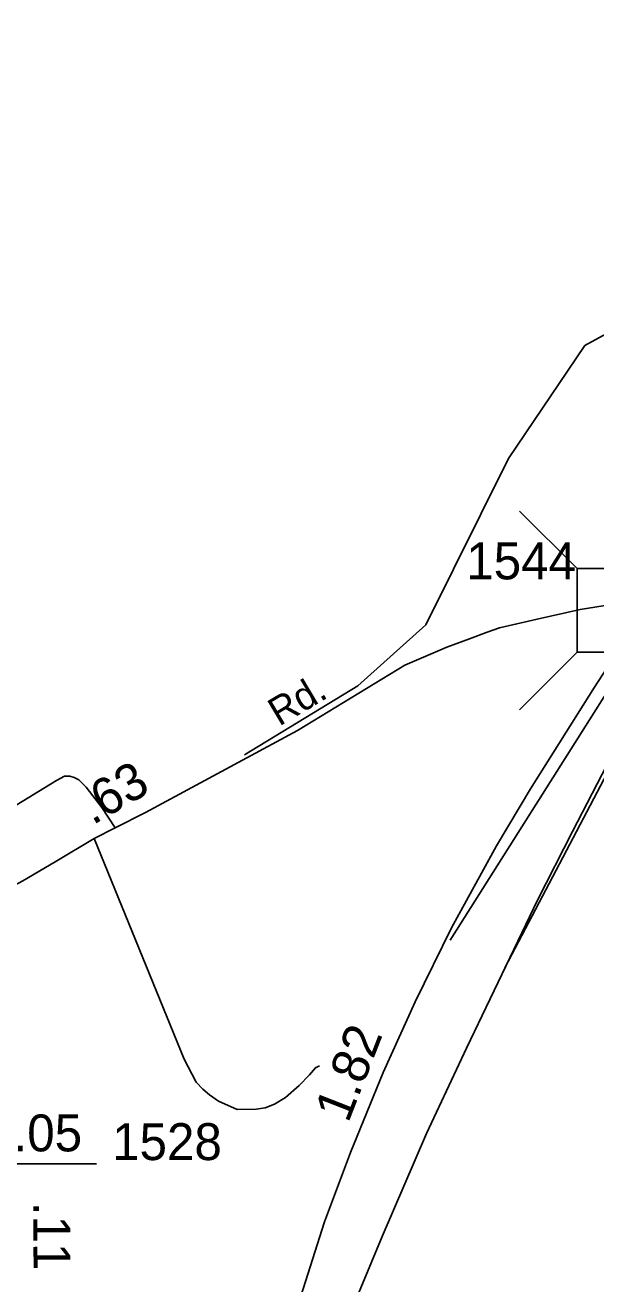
# Model space of a CAD drawing. Extents: x 2220236 to 2384410, y 720751 to 894131.
# Drawn here: x 2345249 to 2347182, y 840953 to 845214 of the extents above; entities that cross this region are included whole.
import ezdxf

# ---------------------------------------------------------------- set-up
doc = ezdxf.new("R2010")
doc.units = 0
doc.layers.add('Default', color=7, linetype='Continuous')

msp = doc.modelspace()

# ---------------------------------------------------------------- linework, layer by layer
at = {"layer": 'Default'}
for p, q in [((2346688.9, 842116.1), (2348645.1, 845214.2)), ((2347144.8, 844130), (2347540.1, 844344.7)), ((2346886.2, 843747.5), (2347144.8, 844130)), ((2346606.8, 843183.3), (2346886.2, 843747.5)), ((2346923.9, 843569.1), (2347119, 843374)), ((2346874.3, 842022.8), (2347584.9, 843377)), ((2346375.6, 842977.5), (2346606.8, 843183.3)), ((2346923.9, 842896.5), (2347119, 843091.6)), ((2345991.6, 842743.7), (2346375.6, 842977.5)), ((2345219, 841358.9), (2345491.2, 841358.9)), ((2345219, 841358.9), (2345491.2, 841358.9))]:
    msp.add_line(p, q, dxfattribs=at)
msp.add_lwpolyline([(2347119, 843374), (2347723.5, 843374), (2347723.5, 843091.6), (2347119, 843091.6)], close=True, dxfattribs=at)
for points in [[(2344205.1, 834289), (2344248.3, 834428.5), (2344361.2, 834793), (2344486.3, 835199.7), (2344779.5, 836134.4), (2345074.6, 837078.9), (2345279.8, 837741.8), (2345463.5, 838326.5), (2345787.9, 839351.2), (2345940.4, 839793.2), (2346159.3, 840375.9), (2346307.8, 840751.4), (2346458.3, 841113.1), (2346608.8, 841461.2), (2346743.6, 841750.6), (2346984, 842251.2), (2347103.3, 842483.9), (2347287, 842839.8), (2347408.1, 843058.8), (2347431.8, 843101.1), (2347519.9, 843258.5)], [(2344205.1, 834289), (2344248.3, 834428.5), (2344361.2, 834793), (2344486.3, 835199.7), (2344779.5, 836134.4), (2345074.6, 837078.9), (2345279.8, 837741.8), (2345463.5, 838326.5), (2345787.9, 839351.2), (2345940.4, 839793.2), (2346159.3, 840375.9), (2346307.8, 840751.4), (2346458.3, 841113.1), (2346608.8, 841461.2), (2346743.6, 841750.6), (2346984, 842251.2), (2347103.3, 842483.9), (2347287, 842839.8), (2347408.1, 843058.8), (2347431.8, 843101.1), (2347519.9, 843258.5)], [(2344388.6, 841837.2), (2344611.9, 841964.7), (2344809.9, 842064.2), (2345077.7, 842230), (2345240.8, 842317.3), (2345350.7, 842381.9), (2345483.3, 842460.5), (2345554, 842496.2), (2345657, 842548.2), (2346171.7, 842825.8), (2346534.6, 843047.5), (2346677.6, 843108.6), (2346754.4, 843136.5), (2346813.7, 843159.2), (2346855.6, 843173.2), (2346982.9, 843202.8), (2347129.5, 843236), (2347285, 843260.6), (2347360.1, 843262.8), (2347367.4, 843262.9)], [(2344388.6, 841837.2), (2344611.9, 841964.7), (2344809.9, 842064.2), (2345077.7, 842230), (2345240.8, 842317.3), (2345350.7, 842381.9), (2345483.3, 842460.5), (2345554, 842496.2), (2345657, 842548.2), (2346171.7, 842825.8), (2346534.6, 843047.5), (2346677.6, 843108.6), (2346754.4, 843136.5), (2346813.7, 843159.2), (2346855.6, 843173.2), (2346982.9, 843202.8), (2347129.5, 843236), (2347285, 843260.6), (2347360.1, 843262.8), (2347367.4, 843262.9)], [(2347367.4, 843262.9), (2347261.4, 843101.1), (2347177.5, 842972.8), (2346960.6, 842628.6), (2346845.3, 842435), (2346692.8, 842157.4), (2346569.7, 841907), (2346462.2, 841668.5), (2346350.8, 841396.7), (2346262.9, 841162), (2346190.5, 840935.2), (2346124.1, 840733.8), (2345963.8, 840217.5), (2345834.8, 839802.9), (2345621.8, 839124.4), (2345574.9, 838973.8), (2345391.2, 838377.4), (2345275.9, 838011.7), (2345066.8, 837348.8)], [(2347367.4, 843262.9), (2347261.4, 843101.1), (2347177.5, 842972.8), (2346960.6, 842628.6), (2346845.3, 842435), (2346692.8, 842157.4), (2346569.7, 841907), (2346462.2, 841668.5), (2346350.8, 841396.7), (2346262.9, 841162), (2346190.5, 840935.2), (2346124.1, 840733.8), (2345963.8, 840217.5), (2345834.8, 839802.9), (2345621.8, 839124.4), (2345574.9, 838973.8), (2345391.2, 838377.4), (2345275.9, 838011.7), (2345066.8, 837348.8)], [(2345198, 842560.8), (2345355.1, 842656.4), (2345382.8, 842671.5), (2345400.4, 842671.5), (2345415.5, 842666.4), (2345430.6, 842658.9), (2345455.7, 842633.7), (2345508.5, 842565.8), (2345554, 842496.2)], [(2346245.9, 841690.6), (2346232, 841684.4), (2346212.3, 841660.2), (2346176.8, 841623.7), (2346131.3, 841583.2), (2346093.6, 841560.7), (2346061.7, 841548.4), (2346031.8, 841544), (2345967.8, 841543.1), (2345903.5, 841570.5), (2345873.2, 841592.1), (2345851, 841611.8), (2345828.8, 841635.5), (2345787.8, 841713.1), (2345483.3, 842460.5)]]:
    msp.add_lwpolyline(points, dxfattribs=at)

# ---------------------------------------------------------------- texts
for s, p in [('1544', (2346743.1, 843337.8)), ('1528', (2345543.6, 841371.5))]:
    msp.add_text(s, height=125, dxfattribs=at).set_placement(p)
for s, height, rotation, p in [('Rd.', 95, 30.7742, (2346109.4, 842838.6)), ('.63', 125, 29.9821, (2345477.3, 842504.2)), ('1.82', 125, 68.6607, (2346343, 841494.1)), ('.05', 125, 0, (2345209.7, 841401)), ('.11', 125, 270.3719, (2345276.2, 841229.9))]:
    msp.add_text(s, height=height, rotation=rotation, dxfattribs=at).set_placement(p)

doc.saveas('drawing.dxf')
